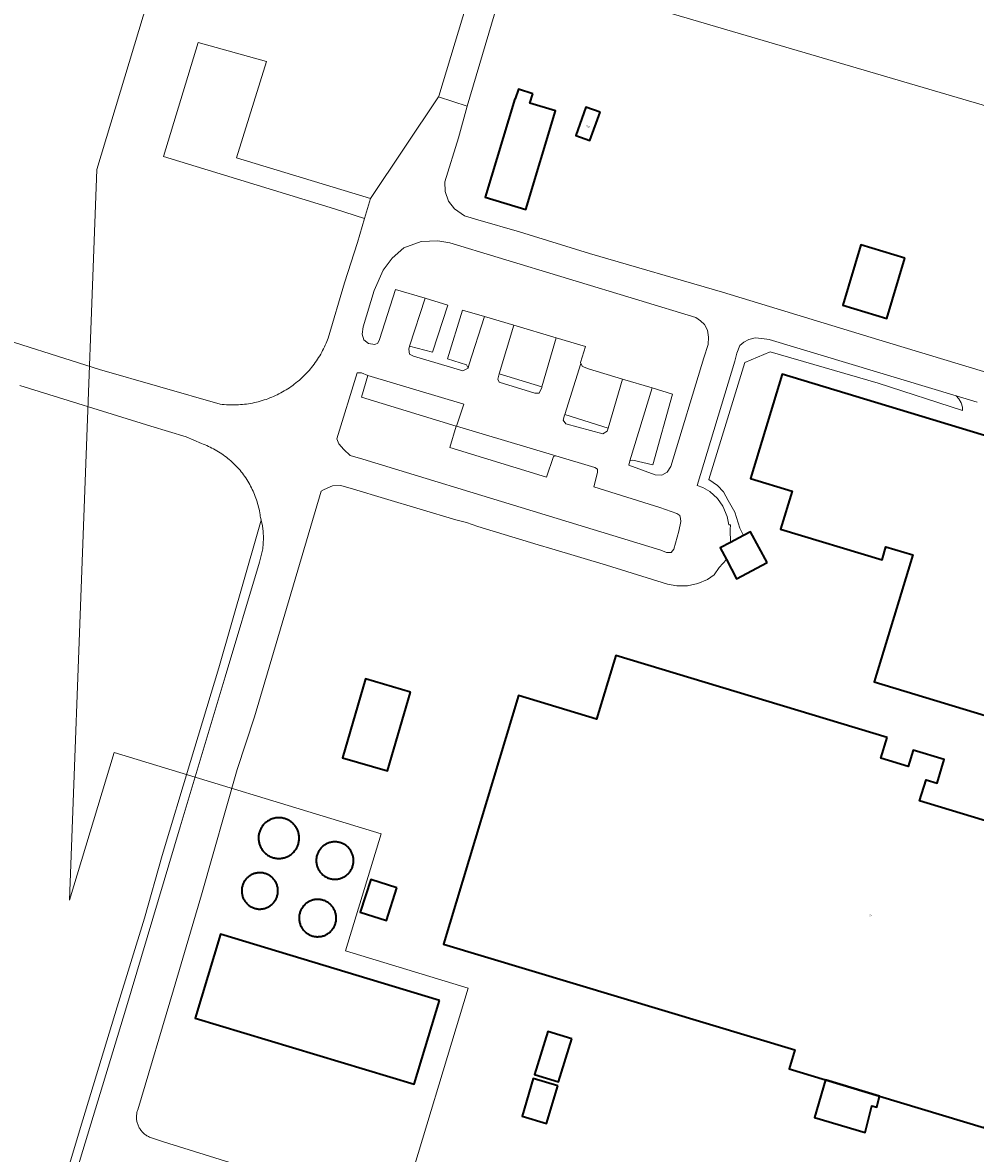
# Model space of a CAD drawing. Header units: metres. Extents: x 250001 to 257773, y 598992 to 609118.
# Tile 627 of 656: x 254031 to 254221, y 606595 to 606820. Entities that reach past the tile are written whole.
import ezdxf
from ezdxf.enums import TextEntityAlignment as Align
from ezdxf.lldxf.tags import DXFTag

# ---------------------------------------------------------------- set-up
doc = ezdxf.new("R2010")
doc.units = ezdxf.units.M
for name, color, linetype, lineweight in [('B-WE-GR-GROENVOORZIENING-GV', 252, 'Continuous', 18), ('B-WE-KG-GRENS_PERCEEL-G', 150, 'KG-PERCEEL', 18), ('B-WE-OG-BEBOUWING-GV', 1, 'Continuous', 35), ('B-WE-OG-BEBOUWING-T18', 7, 'Continuous', 18), ('B-WE-OG-TERREIN_ERF-GV', 7, 'Continuous', 18), ('B-WE-VH-VERHARDING_GESLOTEN-GV', 252, 'Continuous', 18), ('B-WE-VH-VERHARDING_OPEN-GV', 252, 'Continuous', 18), ('X-XX-AL-REFERENTIE-G', 7, 'Continuous', 18)]:
    doc.layers.add(name, color=color, linetype=linetype, lineweight=lineweight)
doc.styles.add('NLCS-ISO-ANNOTATIEF-T18', font='NLCS-ISO.ttf', dxfattribs={"height": 1.8})
doc.styles.get("Standard").update_dxf_attribs({"font": 'NLCS-ISO.ttf'})
tags = doc.linetypes.add('KG-PERCEEL', pattern='A,5.5,-2,["P",Standard,S=1.8,R=0,X=-0.5,Y=-0.9],-2,5.5,-2,[5,NLCS.SHX,S=0.75,R=0,X=0,Y=0],-2', length=19).pattern_tags.tags
tags[6] = DXFTag(74, 10)

# ---------------------------------------------------------------- blocks, each defined once
blk = doc.blocks.new('BS2021-132-Xref-KAD-20210617')
at = {"layer": 'B-WE-KG-GRENS_PERCEEL-G', "flags": 128}
blk.add_lwpolyline([(254157.264, 607079.934), (254156.611, 607079.271), (254157.163, 607078.758), (254118.247, 607036.7), (254106.712, 606998.496), (254107.785, 606996.49), (254045.661, 606790.841), (254040.23, 606645.106), (254049.105, 606674.519), (254102.403, 606658.356), (254095.295, 606634.97), (254119.712, 606627.547), (254106.521, 606583.763), (254285.203, 606528.412), (254239.386, 606377.751), (254275.611, 606366.658), (254256.194, 606302.798)], dxfattribs=at)
blk = doc.blocks.new('BS2021-132-Xref-BGT-GRIJS-20210617-aangepast')
at = {"layer": 'B-WE-GR-GROENVOORZIENING-GV', "flags": 128}
for points in [[(254022.244, 606758.535), (254046.177, 606750.973), (254070.296, 606744.043), (254070.696, 606743.997), (254071.096, 606743.959), (254071.497, 606743.93), (254071.898, 606743.908), (254072.3, 606743.894), (254072.702, 606743.888), (254073.104, 606743.89), (254073.506, 606743.9), (254073.908, 606743.919), (254074.309, 606743.945), (254074.71, 606743.979), (254075.11, 606744.021), (254075.509, 606744.071), (254075.907, 606744.129), (254076.304, 606744.195), (254076.699, 606744.269), (254077.093, 606744.35), (254077.485, 606744.44), (254077.875, 606744.537), (254078.263, 606744.642), (254078.649, 606744.754), (254079.033, 606744.875), (254079.414, 606745.003), (254079.793, 606745.138), (254080.168, 606745.281), (254080.541, 606745.431), (254080.911, 606745.589), (254081.278, 606745.754), (254081.641, 606745.927), (254082.001, 606746.106), (254082.357, 606746.293), (254082.709, 606746.487), (254083.058, 606746.687), (254083.402, 606746.895), (254083.742, 606747.109), (254084.078, 606747.331), (254084.409, 606747.558), (254084.736, 606747.793), (254085.058, 606748.034), (254085.376, 606748.281), (254085.688, 606748.534), (254085.995, 606748.794), (254086.297, 606749.059), (254086.593, 606749.331), (254086.884, 606749.608), (254087.17, 606749.891), (254087.45, 606750.18), (254087.724, 606750.475), (254087.992, 606750.774), (254088.254, 606751.079), (254088.51, 606751.389), (254088.76, 606751.704), (254089.003, 606752.024), (254089.24, 606752.349), (254089.47, 606752.679), (254089.694, 606753.013), (254089.912, 606753.351), (254090.122, 606753.694), (254090.326, 606754.041), (254090.522, 606754.391), (254090.712, 606754.746), (254090.894, 606755.104), (254091.07, 606755.466), (254091.238, 606755.831), (254091.399, 606756.2), (254091.552, 606756.571), (254091.815, 606757.234), (254095.06, 606768.23), (254097.63, 606776.32), (254099.06, 606781.1), (254093.05, 606782.98), (254058.96, 606793.42), (254065.85, 606816.21), (254079.51, 606812.4), (254073.53, 606793.21), (254100.23, 606785.08), (254113.788, 606805.333), (254113.9, 606805.5), (254130.64, 606860.97)], [(254133.764, 606829.795), (254330.429, 606771.951), (254328.47, 606787.9), (254325.22, 606805.57), (254321.5, 606823.38)], [(254035.524, 606576.742), (254042.894, 606601.27), (254049.716, 606623.817), (254055.149, 606641.518), (254058.729, 606653.993), (254064.372, 606672.747), (254069.973, 606691.417), (254077.638, 606718.094), (254078.431, 606720.897), (254078.294, 606721.486), (254078.277, 606721.618), (254078.225, 606721.993), (254078.165, 606722.366), (254078.097, 606722.739), (254078.021, 606723.109), (254077.937, 606723.478), (254077.845, 606723.845), (254077.746, 606724.21), (254077.639, 606724.573), (254077.524, 606724.934), (254077.402, 606725.292), (254077.272, 606725.647), (254077.134, 606726), (254076.99, 606726.349), (254076.838, 606726.696), (254076.678, 606727.039), (254076.512, 606727.379), (254076.338, 606727.715), (254076.157, 606728.047), (254075.969, 606728.376), (254075.774, 606728.7), (254075.573, 606729.02), (254075.365, 606729.336), (254075.15, 606729.648), (254074.928, 606729.954), (254074.7, 606730.256), (254074.466, 606730.554), (254074.226, 606730.846), (254073.979, 606731.133), (254073.727, 606731.414), (254073.468, 606731.691), (254073.204, 606731.961), (254072.934, 606732.227), (254072.658, 606732.486), (254072.378, 606732.739), (254072.091, 606732.987), (254071.8, 606733.228), (254071.504, 606733.464), (254071.202, 606733.692), (254070.896, 606733.915), (254070.585, 606734.131), (254070.27, 606734.34), (254069.951, 606734.543), (254069.627, 606734.738), (254069.299, 606734.927), (254068.967, 606735.109), (254068.632, 606735.284), (254068.293, 606735.452), (254067.95, 606735.612), (254067.604, 606735.766), (254067.255, 606735.911), (254066.903, 606736.05), (254066.548, 606736.181), (254063.496, 606737.517), (254056.447, 606739.682), (254030.275, 606747.779)]]:
    blk.add_lwpolyline(points, dxfattribs=at)
for points in [[(254116.06, 606776.24), (254113.67, 606776.64), (254110.36, 606776.52), (254106.87, 606775.23), (254104.55, 606773.15), (254102.75, 606770.8), (254101, 606766.73), (254098.794, 606759.49), (254098.6, 606757.98), (254098.93, 606756.9), (254099.83, 606756.16), (254101.13, 606755.94), (254101.74, 606756.18), (254102.06, 606756.93), (254105.25, 606766.95), (254111.159, 606765.173), (254115.69, 606763.81), (254112.64, 606754.4), (254108.059, 606755.604), (254107.87, 606755.02), (254108.02, 606754.04), (254108.81, 606753.62), (254118.69, 606750.67), (254119.76, 606751.24), (254119.43, 606751.89), (254115.59, 606753.07), (254118.59, 606762.81), (254122.968, 606761.512), (254128.816, 606759.779), (254137.31, 606757.262), (254143.12, 606755.54), (254142.12, 606752.35), (254142.239, 606752.131), (254142.55, 606751.56), (254143.76, 606751.06), (254150.497, 606749.05), (254156.448, 606747.275), (254160.52, 606746.06), (254156.57, 606731.92), (254152.55, 606732.87), (254151.99, 606732.77), (254151.81, 606731.88), (254157.01, 606729.92), (254158.37, 606729.88), (254159.44, 606730.5), (254160.158, 606731.588), (254166.72, 606753.3), (254167.59, 606755.97), (254167.67, 606757.41), (254167.47, 606758.81), (254166.9, 606759.93), (254166.1, 606760.67), (254165.116, 606761.35), (254153.79, 606764.77), (254125.75, 606773.33)], [(254098.47, 606750.27), (254097.613, 606750.305), (254093.527, 606737.11), (254093.92, 606736.13), (254094.96, 606735.02), (254096.18, 606733.77), (254098.71, 606733.04), (254132.69, 606722.67), (254158.16, 606714.89), (254159.28, 606714.48), (254160.26, 606714.44), (254160.77, 606715.1), (254161.77, 606718.7), (254162.13, 606720.62), (254162.08, 606721.23), (254161.93, 606721.83), (254161.37, 606722.2), (254157.95, 606723.43), (254144.79, 606727.58), (254145.52, 606730.38), (254145.51, 606731.08), (254145, 606731.41), (254137.24, 606733.725), (254136.76, 606733.58), (254135.39, 606729.51), (254116.11, 606735.38), (254117.33, 606739.64), (254098.47, 606745.41), (254099.74, 606749.77)], [(254134.452, 606747.524), (254125.928, 606750.074), (254125.62, 606749.04), (254125.95, 606748.44), (254133.01, 606746.25), (254133.9, 606746.26), (254134.41, 606747.38)], [(254147.642, 606739.282), (254139.01, 606741.966), (254138.98, 606741.87), (254138.66, 606740.88), (254139.23, 606740.09), (254146.62, 606738.1), (254147.46, 606738.66)]]:
    blk.add_lwpolyline(points, close=True, dxfattribs=at)
at = {"layer": 'B-WE-OG-BEBOUWING-GV', "flags": 128}
for points in [[(254132.615, 606805.965), (254129.763, 606806.883), (254129.138, 606804.94), (254129.05, 606804.966), (254123.134, 606785.317), (254131.219, 606782.883), (254137.135, 606802.531), (254132.007, 606804.075)], [(254146.049, 606802.278), (254143.225, 606803.291), (254141.198, 606797.644), (254144.022, 606796.631)], [(254206.81, 606773.19), (254198.059, 606775.8), (254194.47, 606763.77), (254203.22, 606761.16)], [(254228.641, 606735.972), (254182.362, 606750.005), (254176.049, 606729.186), (254184.354, 606726.668), (254182.065, 606719.119), (254202.286, 606712.988), (254203.078, 606715.602), (254208.42, 606713.982), (254200.729, 606688.617), (254267.141, 606668.479), (254278.924, 606707.339), (254224.924, 606723.714)], [(254179.361, 606712.429), (254176.075, 606718.594), (254174.676, 606717.848), (254172.044, 606716.445), (254170.006, 606715.359), (254171.233, 606713.058), (254173.292, 606709.194)], [(254203.29, 606677.56), (254149.18, 606693.93), (254145.35, 606681.23), (254129.8, 606685.93), (254114.8, 606636.32), (254184.91, 606615.2), (254183.77, 606611.43), (254191.018, 606609.245), (254201.779, 606606.001), (254222.75, 606599.68), (254228.46, 606618.57), (254232.28, 606617.41), (254232.531, 606618.241), (254243.247, 606653.668), (254243.55, 606654.67), (254209.77, 606664.88), (254211.06, 606669.13), (254213.28, 606668.46), (254214.7, 606673.16), (254208.47, 606675.04), (254207.48, 606671.76), (254202.03, 606673.4)], [(254108.238, 606686.606), (254099.229, 606689.234), (254094.642, 606673.509), (254103.651, 606670.881)], [(254081.339, 606661.483), (254081.161, 606661.451), (254080.986, 606661.411), (254080.812, 606661.363), (254080.64, 606661.308), (254080.471, 606661.245), (254080.305, 606661.175), (254080.143, 606661.097), (254079.984, 606661.012), (254079.828, 606660.921), (254079.677, 606660.822), (254079.531, 606660.717), (254079.389, 606660.606), (254079.253, 606660.488), (254079.122, 606660.364), (254078.996, 606660.235), (254078.876, 606660.1), (254078.763, 606659.96), (254078.655, 606659.815), (254078.555, 606659.666), (254078.461, 606659.512), (254078.374, 606659.354), (254078.293, 606659.193), (254078.221, 606659.028), (254078.155, 606658.86), (254078.097, 606658.689), (254078.047, 606658.516), (254078.005, 606658.341), (254077.97, 606658.164), (254077.943, 606657.985), (254077.924, 606657.806), (254077.913, 606657.626), (254077.91, 606657.446), (254077.915, 606657.266), (254077.929, 606657.086), (254077.949, 606656.907), (254077.979, 606656.729), (254078.015, 606656.552), (254078.06, 606656.378), (254078.112, 606656.205), (254078.172, 606656.035), (254078.24, 606655.868), (254078.314, 606655.704), (254078.396, 606655.543), (254078.485, 606655.387), (254078.581, 606655.234), (254078.684, 606655.086), (254078.793, 606654.942), (254078.908, 606654.804), (254079.029, 606654.67), (254079.156, 606654.542), (254079.289, 606654.42), (254079.427, 606654.304), (254079.57, 606654.194), (254079.718, 606654.091), (254079.87, 606653.994), (254080.026, 606653.904), (254080.186, 606653.821), (254080.35, 606653.746), (254080.391, 606653.728), (254080.559, 606653.661), (254080.729, 606653.602), (254080.902, 606653.551), (254081.077, 606653.507), (254081.253, 606653.472), (254081.431, 606653.444), (254081.611, 606653.423), (254081.79, 606653.411), (254081.971, 606653.407), (254082.151, 606653.411), (254082.331, 606653.423), (254082.51, 606653.443), (254082.688, 606653.47), (254082.865, 606653.506), (254083.04, 606653.549), (254083.213, 606653.601), (254083.383, 606653.659), (254083.551, 606653.726), (254083.715, 606653.799), (254083.876, 606653.88), (254084.034, 606653.968), (254084.187, 606654.063), (254084.336, 606654.165), (254084.48, 606654.273), (254084.62, 606654.387), (254084.754, 606654.507), (254084.882, 606654.634), (254085.005, 606654.766), (254085.122, 606654.903), (254085.233, 606655.045), (254085.337, 606655.192), (254085.435, 606655.343), (254085.526, 606655.499), (254085.61, 606655.659), (254085.687, 606655.822), (254085.756, 606655.988), (254085.818, 606656.157), (254085.873, 606656.329), (254085.92, 606656.503), (254085.959, 606656.679), (254085.99, 606656.857), (254086.013, 606657.036), (254086.028, 606657.215), (254086.036, 606657.395), (254086.035, 606657.576), (254086.026, 606657.756), (254086.01, 606657.935), (254085.985, 606658.114), (254085.953, 606658.291), (254085.912, 606658.467), (254085.864, 606658.641), (254085.808, 606658.812), (254085.745, 606658.981), (254085.674, 606659.147), (254085.596, 606659.309), (254085.511, 606659.468), (254085.419, 606659.623), (254085.32, 606659.774), (254085.215, 606659.92), (254085.103, 606660.061), (254084.985, 606660.198), (254084.861, 606660.328), (254084.731, 606660.454), (254084.596, 606660.573), (254084.456, 606660.686), (254084.311, 606660.793), (254084.161, 606660.894), (254084.108, 606660.927), (254083.953, 606661.018), (254083.793, 606661.103), (254083.63, 606661.18), (254083.464, 606661.25), (254083.295, 606661.312), (254083.123, 606661.367), (254082.949, 606661.414), (254082.773, 606661.453), (254082.596, 606661.485), (254082.417, 606661.509), (254082.238, 606661.525), (254082.057, 606661.532), (254081.877, 606661.532), (254081.697, 606661.524), (254081.517, 606661.507)], [(254089.424, 606652.817), (254089.436, 606652.645), (254089.456, 606652.473), (254089.484, 606652.303), (254089.52, 606652.134), (254089.563, 606651.967), (254089.614, 606651.802), (254089.673, 606651.639), (254089.739, 606651.48), (254089.813, 606651.324), (254089.894, 606651.171), (254089.981, 606651.022), (254090.076, 606650.878), (254090.177, 606650.738), (254090.284, 606650.602), (254090.398, 606650.472), (254090.518, 606650.347), (254090.643, 606650.228), (254090.773, 606650.115), (254090.909, 606650.008), (254091.049, 606649.908), (254091.194, 606649.814), (254091.343, 606649.727), (254091.496, 606649.647), (254091.653, 606649.574), (254091.813, 606649.508), (254091.975, 606649.45), (254092.141, 606649.399), (254092.308, 606649.356), (254092.477, 606649.321), (254092.648, 606649.294), (254092.819, 606649.275), (254092.992, 606649.263), (254093.164, 606649.26), (254093.337, 606649.265), (254093.509, 606649.277), (254093.681, 606649.298), (254093.851, 606649.326), (254094.02, 606649.363), (254094.187, 606649.407), (254094.352, 606649.459), (254094.514, 606649.518), (254094.673, 606649.585), (254094.829, 606649.659), (254094.982, 606649.741), (254095.13, 606649.829), (254095.274, 606649.924), (254095.414, 606650.026), (254095.549, 606650.134), (254095.678, 606650.248), (254095.803, 606650.368), (254095.921, 606650.493), (254096.034, 606650.624), (254096.14, 606650.76), (254096.24, 606650.901), (254096.334, 606651.047), (254096.42, 606651.196), (254096.5, 606651.349), (254096.572, 606651.506), (254096.637, 606651.666), (254096.695, 606651.829), (254096.745, 606651.994), (254096.787, 606652.162), (254096.821, 606652.331), (254096.848, 606652.502), (254096.867, 606652.674), (254096.877, 606652.846), (254096.88, 606652.99), (254096.876, 606653.163), (254096.864, 606653.335), (254096.844, 606653.507), (254096.816, 606653.677), (254096.78, 606653.846), (254096.737, 606654.013), (254096.686, 606654.178), (254096.627, 606654.341), (254096.561, 606654.5), (254096.487, 606654.656), (254096.406, 606654.809), (254096.319, 606654.958), (254096.224, 606655.102), (254096.123, 606655.242), (254096.016, 606655.378), (254095.902, 606655.508), (254095.782, 606655.633), (254095.657, 606655.752), (254095.527, 606655.865), (254095.391, 606655.972), (254095.251, 606656.072), (254095.106, 606656.166), (254094.957, 606656.253), (254094.804, 606656.333), (254094.647, 606656.406), (254094.487, 606656.472), (254094.325, 606656.53), (254094.159, 606656.581), (254093.992, 606656.624), (254093.823, 606656.659), (254093.652, 606656.686), (254093.481, 606656.705), (254093.308, 606656.717), (254093.136, 606656.72), (254092.963, 606656.715), (254092.791, 606656.703), (254092.619, 606656.682), (254092.449, 606656.653), (254092.28, 606656.617), (254092.113, 606656.573), (254091.948, 606656.521), (254091.786, 606656.462), (254091.627, 606656.395), (254091.471, 606656.321), (254091.318, 606656.239), (254091.17, 606656.151), (254091.026, 606656.056), (254090.886, 606655.954), (254090.751, 606655.846), (254090.622, 606655.732), (254090.497, 606655.612), (254090.379, 606655.487), (254090.266, 606655.356), (254090.16, 606655.22), (254090.06, 606655.079), (254089.966, 606654.933), (254089.88, 606654.784), (254089.8, 606654.631), (254089.728, 606654.474), (254089.663, 606654.314), (254089.605, 606654.151), (254089.555, 606653.986), (254089.513, 606653.818), (254089.479, 606653.649), (254089.452, 606653.478), (254089.433, 606653.306), (254089.423, 606653.134), (254089.42, 606652.99)], [(254076.785, 606643.6), (254076.944, 606643.538), (254077.105, 606643.483), (254077.269, 606643.437), (254077.434, 606643.398), (254077.602, 606643.367), (254077.77, 606643.343), (254077.94, 606643.328), (254078.11, 606643.321), (254078.28, 606643.321), (254078.45, 606643.33), (254078.619, 606643.347), (254078.788, 606643.371), (254078.955, 606643.404), (254079.12, 606643.444), (254079.283, 606643.492), (254079.444, 606643.548), (254079.602, 606643.611), (254079.757, 606643.681), (254079.908, 606643.759), (254080.056, 606643.844), (254080.199, 606643.935), (254080.338, 606644.034), (254080.472, 606644.138), (254080.602, 606644.249), (254080.725, 606644.366), (254080.843, 606644.488), (254080.956, 606644.616), (254081.062, 606644.749), (254081.162, 606644.887), (254081.255, 606645.029), (254081.341, 606645.176), (254081.421, 606645.327), (254081.493, 606645.481), (254081.558, 606645.638), (254081.615, 606645.798), (254081.665, 606645.961), (254081.707, 606646.126), (254081.742, 606646.292), (254081.768, 606646.46), (254081.787, 606646.63), (254081.797, 606646.799), (254081.8, 606646.94), (254081.796, 606647.11), (254081.784, 606647.28), (254081.764, 606647.449), (254081.736, 606647.617), (254081.701, 606647.783), (254081.657, 606647.948), (254081.606, 606648.11), (254081.547, 606648.27), (254081.481, 606648.426), (254081.407, 606648.58), (254081.327, 606648.73), (254081.239, 606648.876), (254081.145, 606649.017), (254081.044, 606649.154), (254080.937, 606649.286), (254080.823, 606649.413), (254080.704, 606649.535), (254080.58, 606649.65), (254080.449, 606649.76), (254080.314, 606649.864), (254080.175, 606649.961), (254080.03, 606650.051), (254079.882, 606650.135), (254079.73, 606650.211), (254079.575, 606650.28), (254079.416, 606650.342), (254079.255, 606650.397), (254079.091, 606650.443), (254078.926, 606650.482), (254078.758, 606650.514), (254078.59, 606650.537), (254078.42, 606650.552), (254078.25, 606650.559), (254078.08, 606650.559), (254077.91, 606650.55), (254077.741, 606650.533), (254077.573, 606650.509), (254077.405, 606650.476), (254077.24, 606650.436), (254077.077, 606650.388), (254076.916, 606650.332), (254076.758, 606650.269), (254076.603, 606650.199), (254076.452, 606650.121), (254076.304, 606650.036), (254076.161, 606649.944), (254076.022, 606649.846), (254075.888, 606649.742), (254075.758, 606649.631), (254075.635, 606649.514), (254075.517, 606649.392), (254075.404, 606649.264), (254075.298, 606649.131), (254075.198, 606648.993), (254075.105, 606648.851), (254075.019, 606648.704), (254074.939, 606648.553), (254074.867, 606648.399), (254074.802, 606648.242), (254074.745, 606648.082), (254074.695, 606647.919), (254074.653, 606647.754), (254074.618, 606647.588), (254074.592, 606647.42), (254074.573, 606647.251), (254074.563, 606647.081), (254074.56, 606646.94), (254074.564, 606646.77), (254074.576, 606646.6), (254074.596, 606646.431), (254074.624, 606646.263), (254074.659, 606646.097), (254074.703, 606645.932), (254074.754, 606645.77), (254074.813, 606645.61), (254074.879, 606645.454), (254074.953, 606645.3), (254075.033, 606645.15), (254075.121, 606645.004), (254075.215, 606644.863), (254075.316, 606644.726), (254075.423, 606644.594), (254075.537, 606644.467), (254075.656, 606644.345), (254075.78, 606644.229), (254075.911, 606644.12), (254076.046, 606644.016), (254076.185, 606643.919), (254076.33, 606643.829), (254076.478, 606643.745), (254076.63, 606643.669)], [(254105.511, 606647.563), (254100.301, 606649.226), (254098.209, 606642.672), (254103.419, 606641.008)], [(254090.205, 606645.203), (254090.033, 606645.221), (254089.861, 606645.232), (254089.689, 606645.235), (254089.517, 606645.23), (254089.345, 606645.216), (254089.174, 606645.195), (254089.004, 606645.166), (254088.835, 606645.129), (254088.669, 606645.085), (254088.505, 606645.032), (254088.343, 606644.972), (254088.184, 606644.905), (254088.029, 606644.83), (254087.877, 606644.749), (254087.729, 606644.66), (254087.586, 606644.564), (254087.447, 606644.462), (254087.313, 606644.354), (254087.184, 606644.24), (254087.061, 606644.119), (254086.943, 606643.993), (254086.831, 606643.862), (254086.726, 606643.726), (254086.626, 606643.585), (254086.534, 606643.439), (254086.448, 606643.29), (254086.37, 606643.136), (254086.299, 606642.979), (254086.234, 606642.819), (254086.178, 606642.656), (254086.129, 606642.491), (254086.088, 606642.324), (254086.055, 606642.154), (254086.029, 606641.984), (254086.012, 606641.812), (254086.002, 606641.64), (254086, 606641.52), (254086.004, 606641.348), (254086.016, 606641.176), (254086.036, 606641.005), (254086.064, 606640.834), (254086.1, 606640.666), (254086.143, 606640.499), (254086.194, 606640.334), (254086.253, 606640.172), (254086.319, 606640.013), (254086.393, 606639.857), (254086.474, 606639.705), (254086.561, 606639.556), (254086.656, 606639.412), (254086.757, 606639.273), (254086.864, 606639.138), (254086.978, 606639.008), (254087.097, 606638.884), (254087.222, 606638.765), (254087.353, 606638.653), (254087.488, 606638.546), (254087.629, 606638.446), (254087.774, 606638.353), (254087.923, 606638.266), (254088.076, 606638.186), (254088.232, 606638.114), (254088.392, 606638.049), (254088.554, 606637.991), (254088.719, 606637.941), (254088.886, 606637.899), (254089.055, 606637.864), (254089.225, 606637.837), (254089.397, 606637.819), (254089.569, 606637.808), (254089.741, 606637.805), (254089.913, 606637.81), (254090.085, 606637.824), (254090.256, 606637.845), (254090.426, 606637.874), (254090.595, 606637.911), (254090.761, 606637.955), (254090.925, 606638.008), (254091.087, 606638.068), (254091.246, 606638.135), (254091.401, 606638.21), (254091.553, 606638.291), (254091.701, 606638.38), (254091.844, 606638.476), (254091.983, 606638.578), (254092.117, 606638.686), (254092.246, 606638.801), (254092.369, 606638.921), (254092.487, 606639.047), (254092.599, 606639.178), (254092.704, 606639.314), (254092.804, 606639.455), (254092.896, 606639.601), (254092.981, 606639.751), (254093.06, 606639.904), (254093.131, 606640.061), (254093.196, 606640.221), (254093.252, 606640.384), (254093.301, 606640.549), (254093.342, 606640.716), (254093.375, 606640.886), (254093.401, 606641.056), (254093.418, 606641.228), (254093.428, 606641.4), (254093.43, 606641.52), (254093.426, 606641.692), (254093.414, 606641.864), (254093.394, 606642.036), (254093.366, 606642.206), (254093.33, 606642.374), (254093.287, 606642.541), (254093.236, 606642.706), (254093.177, 606642.868), (254093.111, 606643.027), (254093.037, 606643.183), (254092.956, 606643.335), (254092.869, 606643.484), (254092.774, 606643.628), (254092.673, 606643.767), (254092.566, 606643.902), (254092.452, 606644.032), (254092.333, 606644.156), (254092.208, 606644.275), (254092.077, 606644.387), (254091.942, 606644.494), (254091.801, 606644.594), (254091.656, 606644.687), (254091.507, 606644.774), (254091.354, 606644.854), (254091.198, 606644.926), (254091.038, 606644.991), (254090.876, 606645.049), (254090.711, 606645.099), (254090.544, 606645.141), (254090.375, 606645.176)], [(254114.013, 606625.1), (254070.338, 606638.289), (254065.292, 606621.58), (254108.967, 606608.391)], [(254140.421, 606617.4), (254135.62, 606618.879), (254132.979, 606610.31), (254137.78, 606608.831)], [(254137.608, 606608.07), (254132.703, 606609.519), (254130.477, 606601.979), (254135.382, 606600.531)], [(254201.779, 606606.001), (254191.018, 606609.245), (254188.785, 606601.749), (254198.952, 606598.719), (254200.244, 606604.063), (254201.239, 606603.767)]]:
    blk.add_lwpolyline(points, close=True, dxfattribs=at)
at = {"layer": 'B-WE-OG-TERREIN_ERF-GV', "flags": 128}
for points in [[(254330.67, 606769.99), (254330.429, 606771.951), (254133.764, 606829.795), (254125.673, 606824.112), (254119.52, 606803.49), (254117.774, 606797.167), (254115.07, 606788.42), (254115.13, 606786.5), (254115.8, 606784.55), (254116.98, 606783.01), (254119, 606781.63), (254121.67, 606780.81), (254129.95, 606778.4), (254143.95, 606774.13), (254170.44, 606766.36), (254201.67, 606756.85), (254232.65, 606747.48), (254264.3, 606737.93), (254305.64, 606725.1), (254333.973, 606716.72), (254333.98, 606716.98), (254333.097, 606730.586), (254332.27, 606743.32)], [(254132.007, 606804.075), (254137.135, 606802.531), (254131.219, 606782.883), (254123.134, 606785.317), (254129.05, 606804.966), (254129.138, 606804.94), (254129.763, 606806.883), (254132.615, 606805.965)], [(254144.022, 606796.631), (254141.198, 606797.644), (254143.225, 606803.291), (254146.049, 606802.278)], [(254203.22, 606761.16), (254194.47, 606763.77), (254198.059, 606775.8), (254206.81, 606773.19)], [(254202.286, 606712.988), (254182.065, 606719.119), (254184.354, 606726.668), (254176.049, 606729.186), (254182.362, 606750.005), (254228.641, 606735.972), (254224.924, 606723.714), (254278.924, 606707.339), (254267.141, 606668.479), (254200.729, 606688.617), (254208.42, 606713.982), (254203.078, 606715.602)], [(254108.238, 606686.606), (254103.651, 606670.881), (254094.642, 606673.509), (254099.229, 606689.234)], [(254081.431, 606653.444), (254081.253, 606653.472), (254081.077, 606653.507), (254080.902, 606653.551), (254080.729, 606653.602), (254080.559, 606653.661), (254080.391, 606653.728), (254080.35, 606653.746), (254080.186, 606653.821), (254080.026, 606653.904), (254079.87, 606653.994), (254079.718, 606654.091), (254079.57, 606654.194), (254079.427, 606654.304), (254079.289, 606654.42), (254079.156, 606654.542), (254079.029, 606654.67), (254078.908, 606654.804), (254078.793, 606654.942), (254078.684, 606655.086), (254078.581, 606655.234), (254078.485, 606655.387), (254078.396, 606655.543), (254078.314, 606655.704), (254078.24, 606655.868), (254078.172, 606656.035), (254078.112, 606656.205), (254078.06, 606656.378), (254078.015, 606656.552), (254077.979, 606656.729), (254077.949, 606656.907), (254077.929, 606657.086), (254077.915, 606657.266), (254077.91, 606657.446), (254077.913, 606657.626), (254077.924, 606657.806), (254077.943, 606657.985), (254077.97, 606658.164), (254078.005, 606658.341), (254078.047, 606658.516), (254078.097, 606658.689), (254078.155, 606658.86), (254078.221, 606659.028), (254078.293, 606659.193), (254078.374, 606659.354), (254078.461, 606659.512), (254078.555, 606659.666), (254078.655, 606659.815), (254078.763, 606659.96), (254078.876, 606660.1), (254078.996, 606660.235), (254079.122, 606660.364), (254079.253, 606660.488), (254079.389, 606660.606), (254079.531, 606660.717), (254079.677, 606660.822), (254079.828, 606660.921), (254079.984, 606661.012), (254080.143, 606661.097), (254080.305, 606661.175), (254080.471, 606661.245), (254080.64, 606661.308), (254080.812, 606661.363), (254080.986, 606661.411), (254081.161, 606661.451), (254081.339, 606661.483), (254081.517, 606661.507), (254081.697, 606661.524), (254081.877, 606661.532), (254082.057, 606661.532), (254082.238, 606661.525), (254082.417, 606661.509), (254082.596, 606661.485), (254082.773, 606661.453), (254082.949, 606661.414), (254083.123, 606661.367), (254083.295, 606661.312), (254083.464, 606661.25), (254083.63, 606661.18), (254083.793, 606661.103), (254083.953, 606661.018), (254084.108, 606660.927), (254084.161, 606660.894), (254084.311, 606660.793), (254084.456, 606660.686), (254084.596, 606660.573), (254084.731, 606660.454), (254084.861, 606660.328), (254084.985, 606660.198), (254085.103, 606660.061), (254085.215, 606659.92), (254085.32, 606659.774), (254085.419, 606659.623), (254085.511, 606659.468), (254085.596, 606659.309), (254085.674, 606659.147), (254085.745, 606658.981), (254085.808, 606658.812), (254085.864, 606658.641), (254085.912, 606658.467), (254085.953, 606658.291), (254085.985, 606658.114), (254086.01, 606657.935), (254086.026, 606657.756), (254086.035, 606657.576), (254086.036, 606657.395), (254086.028, 606657.215), (254086.013, 606657.036), (254085.99, 606656.857), (254085.959, 606656.679), (254085.92, 606656.503), (254085.873, 606656.329), (254085.818, 606656.157), (254085.756, 606655.988), (254085.687, 606655.822), (254085.61, 606655.659), (254085.526, 606655.499), (254085.435, 606655.343), (254085.337, 606655.192), (254085.233, 606655.045), (254085.122, 606654.903), (254085.005, 606654.766), (254084.882, 606654.634), (254084.754, 606654.507), (254084.62, 606654.387), (254084.48, 606654.273), (254084.336, 606654.165), (254084.187, 606654.063), (254084.034, 606653.968), (254083.876, 606653.88), (254083.715, 606653.799), (254083.551, 606653.726), (254083.383, 606653.659), (254083.213, 606653.601), (254083.04, 606653.549), (254082.865, 606653.506), (254082.688, 606653.47), (254082.51, 606653.443), (254082.331, 606653.423), (254082.151, 606653.411), (254081.971, 606653.407), (254081.79, 606653.411), (254081.611, 606653.423)], [(254089.555, 606653.986), (254089.605, 606654.151), (254089.663, 606654.314), (254089.728, 606654.474), (254089.8, 606654.631), (254089.88, 606654.784), (254089.966, 606654.933), (254090.06, 606655.079), (254090.16, 606655.22), (254090.266, 606655.356), (254090.379, 606655.487), (254090.497, 606655.612), (254090.622, 606655.732), (254090.751, 606655.846), (254090.886, 606655.954), (254091.026, 606656.056), (254091.17, 606656.151), (254091.318, 606656.239), (254091.471, 606656.321), (254091.627, 606656.395), (254091.786, 606656.462), (254091.948, 606656.521), (254092.113, 606656.573), (254092.28, 606656.617), (254092.449, 606656.653), (254092.619, 606656.682), (254092.791, 606656.703), (254092.963, 606656.715), (254093.136, 606656.72), (254093.308, 606656.717), (254093.481, 606656.705), (254093.652, 606656.686), (254093.823, 606656.659), (254093.992, 606656.624), (254094.159, 606656.581), (254094.325, 606656.53), (254094.487, 606656.472), (254094.647, 606656.406), (254094.804, 606656.333), (254094.957, 606656.253), (254095.106, 606656.166), (254095.251, 606656.072), (254095.391, 606655.972), (254095.527, 606655.865), (254095.657, 606655.752), (254095.782, 606655.633), (254095.902, 606655.508), (254096.016, 606655.378), (254096.123, 606655.242), (254096.224, 606655.102), (254096.319, 606654.958), (254096.406, 606654.809), (254096.487, 606654.656), (254096.561, 606654.5), (254096.627, 606654.341), (254096.686, 606654.178), (254096.737, 606654.013), (254096.78, 606653.846), (254096.816, 606653.677), (254096.844, 606653.507), (254096.864, 606653.335), (254096.876, 606653.163), (254096.88, 606652.99), (254096.877, 606652.846), (254096.867, 606652.674), (254096.848, 606652.502), (254096.821, 606652.331), (254096.787, 606652.162), (254096.745, 606651.994), (254096.695, 606651.829), (254096.637, 606651.666), (254096.572, 606651.506), (254096.5, 606651.349), (254096.42, 606651.196), (254096.334, 606651.047), (254096.24, 606650.901), (254096.14, 606650.76), (254096.034, 606650.624), (254095.921, 606650.493), (254095.803, 606650.368), (254095.678, 606650.248), (254095.549, 606650.134), (254095.414, 606650.026), (254095.274, 606649.924), (254095.13, 606649.829), (254094.982, 606649.741), (254094.829, 606649.659), (254094.673, 606649.585), (254094.514, 606649.518), (254094.352, 606649.459), (254094.187, 606649.407), (254094.02, 606649.363), (254093.851, 606649.326), (254093.681, 606649.298), (254093.509, 606649.277), (254093.337, 606649.265), (254093.164, 606649.26), (254092.992, 606649.263), (254092.819, 606649.275), (254092.648, 606649.294), (254092.477, 606649.321), (254092.308, 606649.356), (254092.141, 606649.399), (254091.975, 606649.45), (254091.813, 606649.508), (254091.653, 606649.574), (254091.496, 606649.647), (254091.343, 606649.727), (254091.194, 606649.814), (254091.049, 606649.908), (254090.909, 606650.008), (254090.773, 606650.115), (254090.643, 606650.228), (254090.518, 606650.347), (254090.398, 606650.472), (254090.284, 606650.602), (254090.177, 606650.738), (254090.076, 606650.878), (254089.981, 606651.022), (254089.894, 606651.171), (254089.813, 606651.324), (254089.739, 606651.48), (254089.673, 606651.639), (254089.614, 606651.802), (254089.563, 606651.967), (254089.52, 606652.134), (254089.484, 606652.303), (254089.456, 606652.473), (254089.436, 606652.645), (254089.424, 606652.817), (254089.42, 606652.99), (254089.423, 606653.134), (254089.433, 606653.306), (254089.452, 606653.478), (254089.479, 606653.649), (254089.513, 606653.818)], [(254080.175, 606649.961), (254080.314, 606649.864), (254080.449, 606649.76), (254080.58, 606649.65), (254080.704, 606649.535), (254080.823, 606649.413), (254080.937, 606649.286), (254081.044, 606649.154), (254081.145, 606649.017), (254081.239, 606648.876), (254081.327, 606648.73), (254081.407, 606648.58), (254081.481, 606648.426), (254081.547, 606648.27), (254081.606, 606648.11), (254081.657, 606647.948), (254081.701, 606647.783), (254081.736, 606647.617), (254081.764, 606647.449), (254081.784, 606647.28), (254081.796, 606647.11), (254081.8, 606646.94), (254081.797, 606646.799), (254081.787, 606646.63), (254081.768, 606646.46), (254081.742, 606646.292), (254081.707, 606646.126), (254081.665, 606645.961), (254081.615, 606645.798), (254081.558, 606645.638), (254081.493, 606645.481), (254081.421, 606645.327), (254081.341, 606645.176), (254081.255, 606645.029), (254081.162, 606644.887), (254081.062, 606644.749), (254080.956, 606644.616), (254080.843, 606644.488), (254080.725, 606644.366), (254080.602, 606644.249), (254080.472, 606644.138), (254080.338, 606644.034), (254080.199, 606643.935), (254080.056, 606643.844), (254079.908, 606643.759), (254079.757, 606643.681), (254079.602, 606643.611), (254079.444, 606643.548), (254079.283, 606643.492), (254079.12, 606643.444), (254078.955, 606643.404), (254078.788, 606643.371), (254078.619, 606643.347), (254078.45, 606643.33), (254078.28, 606643.321), (254078.11, 606643.321), (254077.94, 606643.328), (254077.77, 606643.343), (254077.602, 606643.367), (254077.434, 606643.398), (254077.269, 606643.437), (254077.105, 606643.483), (254076.944, 606643.538), (254076.785, 606643.6), (254076.63, 606643.669), (254076.478, 606643.745), (254076.33, 606643.829), (254076.185, 606643.919), (254076.046, 606644.016), (254075.911, 606644.12), (254075.78, 606644.229), (254075.656, 606644.345), (254075.537, 606644.467), (254075.423, 606644.594), (254075.316, 606644.726), (254075.215, 606644.863), (254075.121, 606645.004), (254075.033, 606645.15), (254074.953, 606645.3), (254074.879, 606645.454), (254074.813, 606645.61), (254074.754, 606645.77), (254074.703, 606645.932), (254074.659, 606646.097), (254074.624, 606646.263), (254074.596, 606646.431), (254074.576, 606646.6), (254074.564, 606646.77), (254074.56, 606646.94), (254074.563, 606647.081), (254074.573, 606647.251), (254074.592, 606647.42), (254074.618, 606647.588), (254074.653, 606647.754), (254074.695, 606647.919), (254074.745, 606648.082), (254074.802, 606648.242), (254074.867, 606648.399), (254074.939, 606648.553), (254075.019, 606648.704), (254075.105, 606648.851), (254075.198, 606648.993), (254075.298, 606649.131), (254075.404, 606649.264), (254075.517, 606649.392), (254075.635, 606649.514), (254075.758, 606649.631), (254075.888, 606649.742), (254076.022, 606649.846), (254076.161, 606649.944), (254076.304, 606650.036), (254076.452, 606650.121), (254076.603, 606650.199), (254076.758, 606650.269), (254076.916, 606650.332), (254077.077, 606650.388), (254077.24, 606650.436), (254077.405, 606650.476), (254077.573, 606650.509), (254077.741, 606650.533), (254077.91, 606650.55), (254078.08, 606650.559), (254078.25, 606650.559), (254078.42, 606650.552), (254078.59, 606650.537), (254078.758, 606650.514), (254078.926, 606650.482), (254079.091, 606650.443), (254079.255, 606650.397), (254079.416, 606650.342), (254079.575, 606650.28), (254079.73, 606650.211), (254079.882, 606650.135), (254080.03, 606650.051)], [(254100.301, 606649.226), (254105.511, 606647.563), (254103.419, 606641.008), (254098.209, 606642.672)], [(254088.076, 606638.186), (254087.923, 606638.266), (254087.774, 606638.353), (254087.629, 606638.446), (254087.488, 606638.546), (254087.353, 606638.653), (254087.222, 606638.765), (254087.097, 606638.884), (254086.978, 606639.008), (254086.864, 606639.138), (254086.757, 606639.273), (254086.656, 606639.412), (254086.561, 606639.556), (254086.474, 606639.705), (254086.393, 606639.857), (254086.319, 606640.013), (254086.253, 606640.172), (254086.194, 606640.334), (254086.143, 606640.499), (254086.1, 606640.666), (254086.064, 606640.834), (254086.036, 606641.005), (254086.016, 606641.176), (254086.004, 606641.348), (254086, 606641.52), (254086.002, 606641.64), (254086.012, 606641.812), (254086.029, 606641.984), (254086.055, 606642.154), (254086.088, 606642.324), (254086.129, 606642.491), (254086.178, 606642.656), (254086.234, 606642.819), (254086.299, 606642.979), (254086.37, 606643.136), (254086.448, 606643.29), (254086.534, 606643.439), (254086.626, 606643.585), (254086.726, 606643.726), (254086.831, 606643.862), (254086.943, 606643.993), (254087.061, 606644.119), (254087.184, 606644.24), (254087.313, 606644.354), (254087.447, 606644.462), (254087.586, 606644.564), (254087.729, 606644.66), (254087.877, 606644.749), (254088.029, 606644.83), (254088.184, 606644.905), (254088.343, 606644.972), (254088.505, 606645.032), (254088.669, 606645.085), (254088.835, 606645.129), (254089.004, 606645.166), (254089.174, 606645.195), (254089.345, 606645.216), (254089.517, 606645.23), (254089.689, 606645.235), (254089.861, 606645.232), (254090.033, 606645.221), (254090.205, 606645.203), (254090.375, 606645.176), (254090.544, 606645.141), (254090.711, 606645.099), (254090.876, 606645.049), (254091.038, 606644.991), (254091.198, 606644.926), (254091.354, 606644.854), (254091.507, 606644.774), (254091.656, 606644.687), (254091.801, 606644.594), (254091.942, 606644.494), (254092.077, 606644.387), (254092.208, 606644.275), (254092.333, 606644.156), (254092.452, 606644.032), (254092.566, 606643.902), (254092.673, 606643.767), (254092.774, 606643.628), (254092.869, 606643.484), (254092.956, 606643.335), (254093.037, 606643.183), (254093.111, 606643.027), (254093.177, 606642.868), (254093.236, 606642.706), (254093.287, 606642.541), (254093.33, 606642.374), (254093.366, 606642.206), (254093.394, 606642.036), (254093.414, 606641.864), (254093.426, 606641.692), (254093.43, 606641.52), (254093.428, 606641.4), (254093.418, 606641.228), (254093.401, 606641.056), (254093.375, 606640.886), (254093.342, 606640.716), (254093.301, 606640.549), (254093.252, 606640.384), (254093.196, 606640.221), (254093.131, 606640.061), (254093.06, 606639.904), (254092.981, 606639.751), (254092.896, 606639.601), (254092.804, 606639.455), (254092.704, 606639.314), (254092.599, 606639.178), (254092.487, 606639.047), (254092.369, 606638.921), (254092.246, 606638.801), (254092.117, 606638.686), (254091.983, 606638.578), (254091.844, 606638.476), (254091.701, 606638.38), (254091.553, 606638.291), (254091.401, 606638.21), (254091.246, 606638.135), (254091.087, 606638.068), (254090.925, 606638.008), (254090.761, 606637.955), (254090.595, 606637.911), (254090.426, 606637.874), (254090.256, 606637.845), (254090.085, 606637.824), (254089.913, 606637.81), (254089.741, 606637.805), (254089.569, 606637.808), (254089.397, 606637.819), (254089.225, 606637.837), (254089.055, 606637.864), (254088.886, 606637.899), (254088.719, 606637.941), (254088.554, 606637.991), (254088.392, 606638.049), (254088.232, 606638.114)], [(254108.967, 606608.391), (254065.292, 606621.58), (254070.338, 606638.289), (254114.013, 606625.1)], [(254135.62, 606618.879), (254140.421, 606617.4), (254137.78, 606608.831), (254132.979, 606610.31)], [(254135.382, 606600.531), (254130.477, 606601.979), (254132.703, 606609.519), (254137.608, 606608.07)]]:
    blk.add_lwpolyline(points, close=True, dxfattribs=at)
for points in [[(254221.24, 606744.45), (254217.051, 606745.71), (254217.59, 606745.12), (254218.07, 606744.28), (254218.31, 606743.44), (254218.31, 606742.752), (254201.5, 606748.21), (254179.971, 606754.466), (254174.9, 606752.38), (254167.76, 606729.02), (254169.45, 606727.82), (254170.67, 606726.52), (254171.62, 606724.85), (254172.9, 606722.48), (254173.61, 606720.38), (254173.91, 606719.29), (254174.676, 606717.848), (254176.075, 606718.594), (254179.361, 606712.429), (254173.292, 606709.194), (254171.233, 606713.058), (254169.81, 606711.43), (254168.8, 606709.98), (254167.45, 606709.08), (254165.54, 606708.27), (254163.49, 606707.83), (254161.39, 606707.82), (254159.47, 606708.13), (254147.35, 606711.91), (254136.4, 606715.18), (254133.73, 606715.95), (254121.65, 606719.64), (254119.4, 606720.46), (254117.3, 606720.96), (254103.02, 606725.23), (254096.84, 606727.1), (254094.31, 606727.82), (254092.68, 606727.76), (254091.01, 606727.05), (254090.389, 606726.696), (254077.114, 606681.678), (254073.688, 606671.176), (254066.535, 606646.14), (254060.967, 606627.196), (254053.812, 606603.251), (254053.773, 606603.133), (254053.721, 606602.953), (254053.677, 606602.772), (254053.64, 606602.588), (254053.611, 606602.403), (254053.59, 606602.218), (254053.578, 606602.031), (254053.573, 606601.844), (254053.576, 606601.657), (254053.587, 606601.47), (254053.606, 606601.284), (254053.633, 606601.099), (254053.668, 606600.915), (254053.711, 606600.733), (254053.761, 606600.553), (254053.819, 606600.375), (254053.885, 606600.2), (254053.958, 606600.028), (254054.038, 606599.859), (254054.126, 606599.693), (254054.22, 606599.532), (254054.322, 606599.375), (254054.43, 606599.222), (254054.544, 606599.074), (254054.665, 606598.931), (254054.792, 606598.793), (254054.924, 606598.661), (254055.062, 606598.535), (254055.205, 606598.414), (254055.353, 606598.3), (254055.506, 606598.193), (254055.664, 606598.091), (254055.825, 606597.997), (254055.991, 606597.91), (254056.16, 606597.83), (254058.976, 606596.858), (254073.282, 606592.401)], [(254222.75, 606599.68), (254201.779, 606606.001), (254201.239, 606603.767), (254200.244, 606604.063), (254198.952, 606598.719), (254188.785, 606601.749), (254191.018, 606609.245), (254183.77, 606611.43), (254184.91, 606615.2), (254114.8, 606636.32), (254129.8, 606685.93), (254145.35, 606681.23), (254149.18, 606693.93), (254203.29, 606677.56), (254202.03, 606673.4), (254207.48, 606671.76), (254208.47, 606675.04), (254214.7, 606673.16), (254213.28, 606668.46), (254211.06, 606669.13), (254209.77, 606664.88), (254243.55, 606654.67)]]:
    blk.add_lwpolyline(points, dxfattribs=at)
at = {"layer": 'B-WE-VH-VERHARDING_GESLOTEN-GV', "flags": 128}
for points in [[(254232.65, 606747.48), (254201.67, 606756.85), (254170.44, 606766.36), (254143.95, 606774.13), (254129.95, 606778.4), (254121.67, 606780.81), (254119, 606781.63), (254116.98, 606783.01), (254115.8, 606784.55), (254115.13, 606786.5), (254115.07, 606788.42), (254117.774, 606797.167), (254119.52, 606803.49), (254113.788, 606805.333), (254100.23, 606785.08), (254099.06, 606781.1), (254097.63, 606776.32), (254095.06, 606768.23), (254091.815, 606757.234), (254091.552, 606756.571), (254091.399, 606756.2), (254091.238, 606755.831), (254091.07, 606755.466), (254090.894, 606755.104), (254090.712, 606754.746), (254090.522, 606754.391), (254090.326, 606754.041), (254090.122, 606753.694), (254089.912, 606753.351), (254089.694, 606753.013), (254089.47, 606752.679), (254089.24, 606752.349), (254089.003, 606752.024), (254088.76, 606751.704), (254088.51, 606751.389), (254088.254, 606751.079), (254087.992, 606750.774), (254087.724, 606750.475), (254087.45, 606750.18), (254087.17, 606749.891), (254086.884, 606749.608), (254086.593, 606749.331), (254086.297, 606749.059), (254085.995, 606748.794), (254085.688, 606748.534), (254085.376, 606748.281), (254085.058, 606748.034), (254084.736, 606747.793), (254084.409, 606747.558), (254084.078, 606747.331), (254083.742, 606747.109), (254083.402, 606746.895), (254083.058, 606746.687), (254082.709, 606746.487), (254082.357, 606746.293), (254082.001, 606746.106), (254081.641, 606745.927), (254081.278, 606745.754), (254080.911, 606745.589), (254080.541, 606745.431), (254080.168, 606745.281), (254079.793, 606745.138), (254079.414, 606745.003), (254079.033, 606744.875), (254078.649, 606744.754), (254078.263, 606744.642), (254077.875, 606744.537), (254077.485, 606744.44), (254077.093, 606744.35), (254076.699, 606744.269), (254076.304, 606744.195), (254075.907, 606744.129), (254075.509, 606744.071), (254075.11, 606744.021), (254074.71, 606743.979), (254074.309, 606743.945), (254073.908, 606743.919), (254073.506, 606743.9), (254073.104, 606743.89), (254072.702, 606743.888), (254072.3, 606743.894), (254071.898, 606743.908), (254071.497, 606743.93), (254071.096, 606743.959), (254070.696, 606743.997), (254070.296, 606744.043), (254046.177, 606750.973), (254022.244, 606758.535)], [(254030.275, 606747.779), (254056.447, 606739.682), (254063.496, 606737.517), (254066.548, 606736.181), (254066.903, 606736.05), (254067.255, 606735.911), (254067.604, 606735.766), (254067.95, 606735.612), (254068.293, 606735.452), (254068.632, 606735.284), (254068.967, 606735.109), (254069.299, 606734.927), (254069.627, 606734.738), (254069.951, 606734.543), (254070.27, 606734.34), (254070.585, 606734.131), (254070.896, 606733.915), (254071.202, 606733.692), (254071.504, 606733.464), (254071.8, 606733.228), (254072.091, 606732.987), (254072.378, 606732.739), (254072.658, 606732.486), (254072.934, 606732.227), (254073.204, 606731.961), (254073.468, 606731.691), (254073.727, 606731.414), (254073.979, 606731.133), (254074.226, 606730.846), (254074.466, 606730.554), (254074.7, 606730.256), (254074.928, 606729.954), (254075.15, 606729.648), (254075.365, 606729.336), (254075.573, 606729.02), (254075.774, 606728.7), (254075.969, 606728.376), (254076.157, 606728.047), (254076.338, 606727.715), (254076.512, 606727.379), (254076.678, 606727.039), (254076.838, 606726.696), (254076.99, 606726.349), (254077.134, 606726), (254077.272, 606725.647), (254077.402, 606725.292), (254077.524, 606724.934), (254077.639, 606724.573), (254077.746, 606724.21), (254077.845, 606723.845), (254077.937, 606723.478), (254078.021, 606723.109), (254078.097, 606722.739), (254078.165, 606722.366), (254078.225, 606721.993), (254078.277, 606721.618), (254078.294, 606721.486), (254078.431, 606720.897), (254078.697, 606719.749), (254078.875, 606718.616), (254078.886, 606717.341), (254078.749, 606715.164), (254078.108, 606712.5), (254071.243, 606689.677), (254062.314, 606659.751), (254051.375, 606623.166), (254042.876, 606595.152), (254036.296, 606573.286)], [(254073.282, 606592.401), (254058.976, 606596.858), (254056.16, 606597.83), (254055.991, 606597.91), (254055.825, 606597.997), (254055.664, 606598.091), (254055.506, 606598.193), (254055.353, 606598.3), (254055.205, 606598.414), (254055.062, 606598.535), (254054.924, 606598.661), (254054.792, 606598.793), (254054.665, 606598.931), (254054.544, 606599.074), (254054.43, 606599.222), (254054.322, 606599.375), (254054.22, 606599.532), (254054.126, 606599.693), (254054.038, 606599.859), (254053.958, 606600.028), (254053.885, 606600.2), (254053.819, 606600.375), (254053.761, 606600.553), (254053.711, 606600.733), (254053.668, 606600.915), (254053.633, 606601.099), (254053.606, 606601.284), (254053.587, 606601.47), (254053.576, 606601.657), (254053.573, 606601.844), (254053.578, 606602.031), (254053.59, 606602.218), (254053.611, 606602.403), (254053.64, 606602.588), (254053.677, 606602.772), (254053.721, 606602.953), (254053.773, 606603.133), (254053.812, 606603.251), (254060.967, 606627.196), (254066.535, 606646.14), (254073.688, 606671.176), (254077.114, 606681.678), (254090.389, 606726.696), (254091.01, 606727.05), (254092.68, 606727.76), (254094.31, 606727.82), (254096.84, 606727.1), (254103.02, 606725.23), (254117.3, 606720.96), (254119.4, 606720.46), (254121.65, 606719.64), (254133.73, 606715.95), (254136.4, 606715.18), (254147.35, 606711.91), (254159.47, 606708.13), (254161.39, 606707.82), (254163.49, 606707.83), (254165.54, 606708.27), (254167.45, 606709.08), (254168.8, 606709.98), (254169.81, 606711.43), (254171.233, 606713.058), (254170.006, 606715.359), (254172.044, 606716.445), (254171.99, 606719.02), (254172.06, 606720), (254171.75, 606720), (254171.37, 606721.63), (254170.51, 606723.68), (254169.47, 606725.21), (254167.92, 606726.64), (254166.56, 606727.43), (254165.43, 606727.84), (254172.93, 606752.65), (254173.34, 606754.19), (254173.94, 606755.74), (254174.72, 606756.44), (254175.75, 606756.97), (254177.01, 606757.3), (254178.32, 606757.17), (254179.754, 606756.933), (254217.051, 606745.71), (254221.24, 606744.45)]]:
    blk.add_lwpolyline(points, dxfattribs=at)
for points in [[(254151.81, 606731.88), (254151.99, 606732.77), (254156.448, 606747.275), (254150.497, 606749.05), (254147.642, 606739.282), (254147.46, 606738.66), (254146.62, 606738.1), (254139.23, 606740.09), (254138.66, 606740.88), (254138.98, 606741.87), (254139.01, 606741.966), (254142.239, 606752.131), (254142.12, 606752.35), (254143.12, 606755.54), (254137.31, 606757.262), (254134.452, 606747.524), (254134.41, 606747.38), (254133.9, 606746.26), (254133.01, 606746.25), (254125.95, 606748.44), (254125.62, 606749.04), (254125.928, 606750.074), (254128.816, 606759.779), (254122.968, 606761.512), (254119.9, 606751.84), (254119.76, 606751.24), (254118.69, 606750.67), (254108.81, 606753.62), (254108.02, 606754.04), (254107.87, 606755.02), (254108.059, 606755.604), (254111.159, 606765.173), (254105.25, 606766.95), (254102.06, 606756.93), (254101.74, 606756.18), (254101.13, 606755.94), (254099.83, 606756.16), (254098.93, 606756.9), (254098.6, 606757.98), (254098.794, 606759.49), (254101, 606766.73), (254102.75, 606770.8), (254104.55, 606773.15), (254106.87, 606775.23), (254110.36, 606776.52), (254113.67, 606776.64), (254116.06, 606776.24), (254125.75, 606773.33), (254153.79, 606764.77), (254165.116, 606761.35), (254166.1, 606760.67), (254166.9, 606759.93), (254167.47, 606758.81), (254167.67, 606757.41), (254167.59, 606755.97), (254166.72, 606753.3), (254160.158, 606731.588), (254159.44, 606730.5), (254158.37, 606729.88), (254157.01, 606729.92)], [(254115.69, 606763.81), (254111.159, 606765.173), (254108.059, 606755.604), (254112.64, 606754.4)], [(254122.968, 606761.512), (254118.59, 606762.81), (254115.59, 606753.07), (254119.43, 606751.89), (254119.76, 606751.24), (254119.9, 606751.84)], [(254137.31, 606757.262), (254128.816, 606759.779), (254125.928, 606750.074), (254134.452, 606747.524)], [(254142.55, 606751.56), (254142.239, 606752.131), (254139.01, 606741.966), (254147.642, 606739.282), (254150.497, 606749.05), (254143.76, 606751.06)], [(254097.613, 606750.305), (254098.47, 606750.27), (254099.74, 606749.77), (254118.88, 606744.04), (254117.42, 606739.64), (254137.24, 606733.725), (254145, 606731.41), (254145.51, 606731.08), (254145.52, 606730.38), (254144.79, 606727.58), (254157.95, 606723.43), (254161.37, 606722.2), (254161.93, 606721.83), (254162.08, 606721.23), (254162.13, 606720.62), (254161.77, 606718.7), (254160.77, 606715.1), (254160.26, 606714.44), (254159.28, 606714.48), (254158.16, 606714.89), (254132.69, 606722.67), (254098.71, 606733.04), (254096.18, 606733.77), (254094.96, 606735.02), (254093.92, 606736.13), (254093.527, 606737.11)], [(254118.88, 606744.04), (254099.74, 606749.77), (254098.47, 606745.41), (254117.33, 606739.64), (254116.11, 606735.38), (254135.39, 606729.51), (254136.76, 606733.58), (254137.24, 606733.725), (254117.42, 606739.64)], [(254160.52, 606746.06), (254156.448, 606747.275), (254151.99, 606732.77), (254152.55, 606732.87), (254156.57, 606731.92)]]:
    blk.add_lwpolyline(points, close=True, dxfattribs=at)
at = {"layer": 'B-WE-VH-VERHARDING_OPEN-GV', "flags": 128}
for points in [[(254130.64, 606860.97), (254113.9, 606805.5), (254113.788, 606805.333), (254119.52, 606803.49), (254125.673, 606824.112)], [(254026.707, 606541.752), (254036.296, 606573.286), (254042.876, 606595.152), (254051.375, 606623.166), (254062.314, 606659.751), (254071.243, 606689.677), (254078.108, 606712.5), (254078.749, 606715.164), (254078.886, 606717.341), (254078.875, 606718.616), (254078.697, 606719.749), (254078.431, 606720.897), (254077.638, 606718.094), (254069.973, 606691.417), (254064.372, 606672.747), (254058.729, 606653.993), (254055.149, 606641.518), (254049.716, 606623.817), (254042.894, 606601.27), (254035.524, 606576.742), (254028.638, 606553.816)]]:
    blk.add_lwpolyline(points, dxfattribs=at)
for points in [[(254079.51, 606812.4), (254065.85, 606816.21), (254058.96, 606793.42), (254093.05, 606782.98), (254099.06, 606781.1), (254100.23, 606785.08), (254073.53, 606793.21)], [(254178.32, 606757.17), (254177.01, 606757.3), (254175.75, 606756.97), (254174.72, 606756.44), (254173.94, 606755.74), (254173.34, 606754.19), (254172.93, 606752.65), (254165.43, 606727.84), (254166.56, 606727.43), (254167.92, 606726.64), (254169.47, 606725.21), (254170.51, 606723.68), (254171.37, 606721.63), (254171.75, 606720), (254172.06, 606720), (254171.99, 606719.02), (254172.044, 606716.445), (254174.676, 606717.848), (254173.91, 606719.29), (254173.61, 606720.38), (254172.9, 606722.48), (254171.62, 606724.85), (254170.67, 606726.52), (254169.45, 606727.82), (254167.76, 606729.02), (254174.9, 606752.38), (254179.971, 606754.466), (254201.5, 606748.21), (254218.31, 606742.752), (254218.31, 606743.44), (254218.07, 606744.28), (254217.59, 606745.12), (254217.051, 606745.71), (254179.754, 606756.933)]]:
    blk.add_lwpolyline(points, close=True, dxfattribs=at)
at = {"layer": 'B-WE-OG-BEBOUWING-T18', "style": 'NLCS-ISO-ANNOTATIEF-T18'}
for s, rotation, p in [('17A', 340.3, (254143.6, 606799.438)), ('17', 343.2, (254200, 606642))]:
    blk.add_text(s, height=0.36, rotation=rotation, dxfattribs=at).set_placement(p, align=Align.MIDDLE)

msp = doc.modelspace()

# ---------------------------------------------------------------- block references
at = {"layer": 'X-XX-AL-REFERENTIE-G'}
for name in ['BS2021-132-Xref-BGT-GRIJS-20210617-aangepast', 'BS2021-132-Xref-KAD-20210617']:
    msp.add_blockref(name, (0, 0), dxfattribs=at)

doc.saveas('drawing.dxf')
